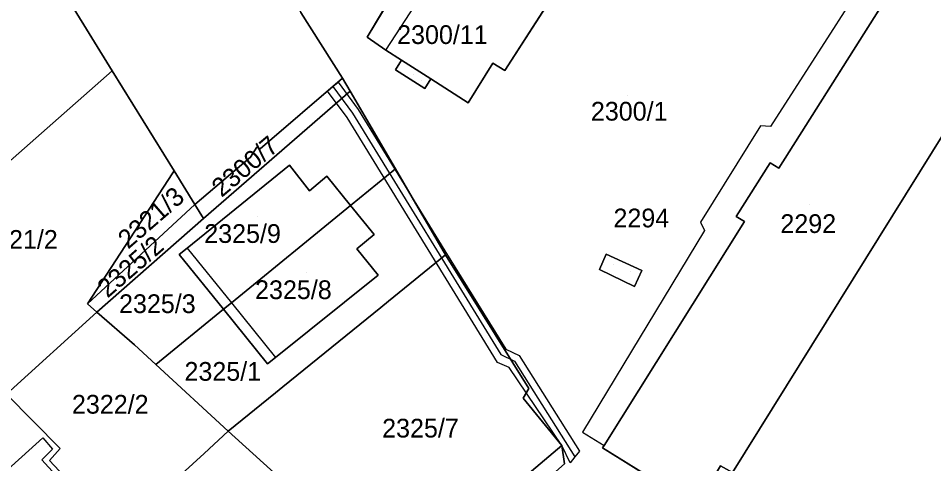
# Model space of a CAD drawing. Extents: x -263423 to -261326, y -1240067 to -1237864.
# Drawn here: x -262541.1 to -262443.4, y -1238951 to -1238903.5 of the extents above; entities that cross this region are included whole.
import ezdxf

# ---------------------------------------------------------------- set-up
doc = ezdxf.new("R2010")
doc.units = 0
for name, color, linetype in [('body_kn', 7, 'Continuous'), ('kladpar_druhypozemkov', 7, 'Continuous'), ('kladpar_hranice', 7, 'Continuous'), ('kladpar_parcelnecisla', 7, 'Continuous'), ('kladpar_plochy', 7, 'Continuous'), ('kladpar_sipky', 7, 'Continuous'), ('tarchy_linie', 7, 'Continuous'), ('zappar_hrandruhpozemk', 7, 'Continuous'), ('znacky', 7, 'Continuous')]:
    doc.layers.add(name, color=color, linetype=linetype)

msp = doc.modelspace()

# ---------------------------------------------------------------- linework, layer by layer
at = {"layer": 'body_kn'}
for p, q in [((-262503.81, -1238905.5), (-262503.81, -1238905.5)), ((-262501.82, -1238906.87), (-262501.82, -1238906.87)), ((-262501.82, -1238906.87), (-262501.82, -1238906.87)), ((-262500.14, -1238907.95), (-262500.14, -1238907.95)), ((-262490.4, -1238908.28), (-262490.4, -1238908.28)), ((-262531.05, -1238909.07), (-262531.05, -1238909.07)), ((-262531.05, -1238909.07), (-262531.05, -1238909.07)), ((-262500.79, -1238908.98), (-262500.79, -1238908.98)), ((-262489.14, -1238909.05), (-262489.14, -1238909.05)), ((-262507.48, -1238910.76), (-262507.48, -1238910.76)), ((-262507.48, -1238910.76), (-262507.48, -1238910.76)), ((-262506.92, -1238910.29), (-262506.92, -1238910.29)), ((-262506.44, -1238909.87), (-262506.44, -1238909.87)), ((-262497.02, -1238909.95), (-262497.02, -1238909.95)), ((-262497.02, -1238909.95), (-262497.02, -1238909.95)), ((-262508.04, -1238911.24), (-262508.04, -1238911.24)), ((-262505.65, -1238911.24), (-262505.65, -1238911.24)), ((-262505.65, -1238911.24), (-262505.65, -1238911.24)), ((-262497.67, -1238910.96), (-262497.67, -1238910.96)), ((-262493.05, -1238912.5), (-262493.05, -1238912.5)), ((-262505.38, -1238913.59), (-262505.38, -1238913.59)), ((-262504.79, -1238913.2), (-262504.79, -1238913.2)), ((-262505.96, -1238914.08), (-262505.96, -1238914.08)), ((-262461.85, -1238914.97), (-262461.85, -1238914.97)), ((-262460.77, -1238915.04), (-262460.77, -1238915.04)), ((-262515.58, -1238917.22), (-262515.58, -1238917.22)), ((-262515.24, -1238917.43), (-262515.24, -1238917.43)), ((-262516.28, -1238918.32), (-262516.28, -1238918.32)), ((-262512.11, -1238919.17), (-262512.11, -1238919.17)), ((-262500.81, -1238919.55), (-262500.81, -1238919.55)), ((-262460.81, -1238918.91), (-262460.81, -1238918.91)), ((-262459.87, -1238919.49), (-262459.87, -1238919.49)), ((-262524.57, -1238919.99), (-262524.57, -1238919.99)), ((-262524.57, -1238919.99), (-262524.57, -1238919.99)), ((-262524.42, -1238919.78), (-262524.42, -1238919.78)), ((-262508.13, -1238920.33), (-262508.13, -1238920.33)), ((-262509.98, -1238921.89), (-262509.98, -1238921.89)), ((-262522.2, -1238923.37), (-262522.2, -1238923.37)), ((-262522.2, -1238923.37), (-262522.2, -1238923.37)), ((-262505.6, -1238923.46), (-262505.6, -1238923.46)), ((-262499.05, -1238922.93), (-262499.05, -1238922.93)), ((-262521.29, -1238924.87), (-262521.29, -1238924.87)), ((-262468.24, -1238925.25), (-262468.24, -1238925.25)), ((-262464.43, -1238924.65), (-262464.43, -1238924.65)), ((-262463.54, -1238925.16), (-262463.54, -1238925.16)), ((-262467.81, -1238926.15), (-262467.81, -1238926.15)), ((-262503.08, -1238926.57), (-262503.08, -1238926.57)), ((-262523.04, -1238928.01), (-262523.04, -1238928.01)), ((-262523.04, -1238928.01), (-262523.04, -1238928.01)), ((-262504.94, -1238928.11), (-262504.94, -1238928.11)), ((-262495.53, -1238928.3), (-262495.53, -1238928.3)), ((-262523.9, -1238928.7), (-262523.9, -1238928.7)), ((-262523.9, -1238928.7), (-262523.9, -1238928.7)), ((-262495.47, -1238928.73), (-262495.47, -1238928.73)), ((-262478.3, -1238928.66), (-262478.3, -1238928.66)), ((-262479.02, -1238930.31), (-262479.02, -1238930.31)), ((-262502.66, -1238930.89), (-262502.66, -1238930.89)), ((-262474.51, -1238930.4), (-262474.51, -1238930.4)), ((-262474.51, -1238930.4), (-262474.51, -1238930.4)), ((-262475.29, -1238932.11), (-262475.29, -1238932.11)), ((-262533.67, -1238933.95), (-262533.67, -1238933.95)), ((-262518.31, -1238933.86), (-262518.31, -1238933.86)), ((-262501.55, -1238933.67), (-262501.55, -1238933.67)), ((-262532.68, -1238934.85), (-262532.68, -1238934.85)), ((-262519.17, -1238934.55), (-262519.17, -1238934.55)), ((-262519.17, -1238934.55), (-262519.17, -1238934.55)), ((-262502.38, -1238934.34), (-262502.38, -1238934.34)), ((-262528.65, -1238938.34), (-262528.65, -1238938.34)), ((-262528.65, -1238938.34), (-262528.65, -1238938.34)), ((-262489.04, -1238938.79), (-262489.04, -1238938.79)), ((-262513.6, -1238939.69), (-262513.6, -1238939.69)), ((-262489.54, -1238939.39), (-262489.54, -1238939.39)), ((-262488.11, -1238940.09), (-262488.11, -1238940.09)), ((-262487.59, -1238939.47), (-262487.59, -1238939.47)), ((-262526.37, -1238940.44), (-262526.37, -1238940.44)), ((-262514.46, -1238940.38), (-262514.46, -1238940.38)), ((-262489.92, -1238940.23), (-262489.92, -1238940.23)), ((-262488.66, -1238940.77), (-262488.66, -1238940.77)), ((-262512.81, -1238942.82), (-262512.81, -1238942.82)), ((-262486.56, -1238943.02), (-262486.56, -1238943.02)), ((-262513.62, -1238943.48), (-262513.62, -1238943.48)), ((-262487.19, -1238944.03), (-262487.19, -1238944.03)), ((-262518.65, -1238947.57), (-262518.65, -1238947.57)), ((-262518.65, -1238947.57), (-262518.65, -1238947.57)), ((-262480.85, -1238947.66), (-262480.85, -1238947.66)), ((-262538.42, -1238948.26), (-262538.42, -1238948.26)), ((-262537.41, -1238949.47), (-262537.41, -1238949.47)), ((-262536.59, -1238949.41), (-262536.59, -1238949.41)), ((-262483.05, -1238949.1), (-262483.05, -1238949.1)), ((-262481.16, -1238949.69), (-262481.16, -1238949.69)), ((-262478.71, -1238949.33), (-262478.71, -1238949.33)), ((-262478.52, -1238949.08), (-262478.52, -1238949.08)), ((-262538.56, -1238950.61), (-262538.56, -1238950.61)), ((-262537.74, -1238950.68), (-262537.74, -1238950.68)), ((-262521.21, -1238949.96), (-262521.21, -1238949.96)), ((-262481.65, -1238950.29), (-262481.65, -1238950.29)), ((-262482.16, -1238950.93), (-262482.16, -1238950.93)), ((-262482.16, -1238950.93), (-262482.16, -1238950.93))]:
    msp.add_line(p, q, dxfattribs=at)
at = {"layer": 'kladpar_druhypozemkov'}
for p, q in [((-262498.88, -1238909.52), (-262498.88, -1238909.52)), ((-262476.05, -1238911.7), (-262476.05, -1238911.7)), ((-262512.59, -1238916.51), (-262512.59, -1238916.51)), ((-262524.52, -1238922.04), (-262524.52, -1238922.04)), ((-262456.65, -1238923.4), (-262456.65, -1238923.4)), ((-262515.48, -1238924.62), (-262515.48, -1238924.62)), ((-262540.22, -1238926.24), (-262540.22, -1238926.24)), ((-262524.79, -1238927.3), (-262524.79, -1238927.3)), ((-262477.55, -1238929.8), (-262477.55, -1238929.8)), ((-262510.3, -1238930.62), (-262510.3, -1238930.62)), ((-262525.43, -1238932.59), (-262525.43, -1238932.59)), ((-262519.77, -1238940.22), (-262519.77, -1238940.22)), ((-262530.03, -1238943.59), (-262530.03, -1238943.59)), ((-262497.33, -1238946.29), (-262497.33, -1238946.29))]:
    msp.add_line(p, q, dxfattribs=at)
at = {"layer": 'kladpar_hranice'}
for points in [[(-262481.37, -1238869.54), (-262478.35, -1238871.47), (-262478.92, -1238871.65), (-262479.5, -1238872.22), (-262479.88, -1238872.92), (-262471.06, -1238878.44), (-262473.9, -1238882.85), (-262472.82, -1238883.5), (-262478.24, -1238892.27), (-262479.51, -1238891.5), (-262484.73, -1238899.7), (-262483.6, -1238900.47), (-262489.14, -1238909.05), (-262490.4, -1238908.28), (-262493.05, -1238912.5), (-262497.02, -1238909.95), (-262500.14, -1238907.95), (-262501.82, -1238906.87), (-262503.81, -1238905.5), (-262493.88, -1238888.85), (-262481.37, -1238869.54)], [(-262521.71, -1238885.37), (-262520.5, -1238887.33), (-262518.62, -1238890.45), (-262516.8, -1238893.33), (-262514.92, -1238896.39), (-262512.91, -1238899.59), (-262510.9, -1238902.84), (-262506.44, -1238909.87), (-262515.24, -1238917.43), (-262515.58, -1238917.22), (-262516.28, -1238918.32), (-262522.2, -1238923.37), (-262524.42, -1238919.78), (-262531.05, -1238909.07), (-262540, -1238894.49), (-262539.54, -1238894.22), (-262534.15, -1238890.94), (-262534.38, -1238890.55), (-262529.37, -1238887.58), (-262528.39, -1238889.27), (-262522.33, -1238885.73), (-262521.71, -1238885.37)], [(-262493.88, -1238888.85), (-262503.81, -1238905.5), (-262501.82, -1238906.87), (-262500.14, -1238907.95), (-262500.79, -1238908.98), (-262497.67, -1238910.96), (-262497.02, -1238909.95), (-262493.05, -1238912.5), (-262490.4, -1238908.28), (-262489.14, -1238909.05), (-262483.6, -1238900.47)], [(-262541.09, -1238892.85), (-262540.65, -1238893.48), (-262540.27, -1238894.06), (-262540, -1238894.49), (-262531.05, -1238909.07), (-262554.9, -1238930.13), (-262572.46, -1238945.67), (-262578.37, -1238937.55), (-262563.58, -1238926.72), (-262559.89, -1238924.07), (-262562.65, -1238920.3), (-262552.44, -1238911.21), (-262556.85, -1238906.92), (-262554.94, -1238905.34), (-262541.09, -1238892.85)], [(-262444.64, -1238895.32), (-262435.69, -1238900.72), (-262436.27, -1238901.73), (-262435.26, -1238902.37), (-262437.26, -1238905.78), (-262436.38, -1238906.29), (-262464.84, -1238951.98), (-262466.1, -1238951.27), (-262468.1, -1238954.61), (-262469.3, -1238953.91), (-262469.82, -1238954.85), (-262478.71, -1238949.33), (-262478.52, -1238949.08), (-262463.54, -1238925.16), (-262464.43, -1238924.65), (-262460.81, -1238918.91), (-262459.87, -1238919.49), (-262444.64, -1238895.32)], [(-262437.26, -1238905.78), (-262435.26, -1238902.37), (-262436.27, -1238901.73), (-262435.69, -1238900.72), (-262444.64, -1238895.32), (-262459.87, -1238919.49), (-262460.81, -1238918.91), (-262464.43, -1238924.65), (-262463.54, -1238925.16), (-262478.52, -1238949.08), (-262478.71, -1238949.33), (-262469.82, -1238954.85), (-262469.3, -1238953.91), (-262468.1, -1238954.61), (-262466.1, -1238951.27), (-262464.84, -1238951.98), (-262436.38, -1238906.29), (-262437.26, -1238905.78)], [(-262482.75, -1238951.04), (-262483.05, -1238949.1), (-262487.19, -1238944.03), (-262486.56, -1238943.02), (-262495.47, -1238928.73), (-262500.81, -1238919.55), (-262505.65, -1238911.24), (-262506.44, -1238909.87), (-262510.9, -1238902.84)], [(-262497.02, -1238909.95), (-262497.67, -1238910.96), (-262500.79, -1238908.98), (-262500.14, -1238907.95), (-262497.02, -1238909.95)], [(-262531.05, -1238909.07), (-262524.42, -1238919.78), (-262524.57, -1238919.99), (-262533.67, -1238933.95), (-262532.68, -1238934.85), (-262542.31, -1238943.61), (-262554.9, -1238930.13), (-262531.05, -1238909.07)], [(-262505.65, -1238911.24), (-262521.29, -1238924.87), (-262522.2, -1238923.37), (-262516.28, -1238918.32), (-262515.58, -1238917.22), (-262515.24, -1238917.43), (-262506.44, -1238909.87), (-262505.65, -1238911.24)], [(-262505.65, -1238911.24), (-262500.81, -1238919.55), (-262505.6, -1238923.46), (-262508.13, -1238920.33), (-262509.98, -1238921.89), (-262512.11, -1238919.17), (-262523.04, -1238928.01), (-262523.9, -1238928.7), (-262519.17, -1238934.55), (-262526.37, -1238940.44), (-262528.65, -1238938.34), (-262532.68, -1238934.85), (-262521.29, -1238924.87), (-262505.65, -1238911.24)], [(-262518.65, -1238947.57), (-262526.37, -1238940.44), (-262519.17, -1238934.55), (-262514.46, -1238940.38), (-262513.6, -1238939.69), (-262502.66, -1238930.89), (-262504.94, -1238928.11), (-262503.08, -1238926.57), (-262505.6, -1238923.46), (-262500.81, -1238919.55), (-262495.47, -1238928.73), (-262501.55, -1238933.67), (-262502.38, -1238934.34), (-262512.81, -1238942.82), (-262513.62, -1238943.48), (-262518.65, -1238947.57)], [(-262523.9, -1238928.7), (-262523.04, -1238928.01), (-262512.11, -1238919.17), (-262509.98, -1238921.89), (-262508.13, -1238920.33), (-262505.6, -1238923.46), (-262518.31, -1238933.86), (-262519.17, -1238934.55), (-262523.9, -1238928.7)], [(-262524.57, -1238919.99), (-262524.42, -1238919.78), (-262522.2, -1238923.37), (-262533.67, -1238933.95), (-262524.57, -1238919.99)], [(-262522.2, -1238923.37), (-262521.29, -1238924.87), (-262532.68, -1238934.85), (-262533.67, -1238933.95), (-262522.2, -1238923.37)], [(-262519.17, -1238934.55), (-262518.31, -1238933.86), (-262505.6, -1238923.46), (-262503.08, -1238926.57), (-262504.94, -1238928.11), (-262502.66, -1238930.89), (-262513.6, -1238939.69), (-262514.46, -1238940.38), (-262519.17, -1238934.55)], [(-262518.65, -1238947.57), (-262513.62, -1238943.48), (-262512.81, -1238942.82), (-262502.38, -1238934.34), (-262501.55, -1238933.67), (-262495.47, -1238928.73), (-262486.56, -1238943.02), (-262487.19, -1238944.03), (-262483.05, -1238949.1), (-262500.57, -1238963.93), (-262518.65, -1238947.57)], [(-262474.51, -1238930.4), (-262475.29, -1238932.11), (-262479.02, -1238930.31), (-262478.3, -1238928.66), (-262474.51, -1238930.4)], [(-262474.51, -1238930.4), (-262478.3, -1238928.66), (-262479.02, -1238930.31), (-262475.29, -1238932.11), (-262474.51, -1238930.4)], [(-262528.65, -1238938.34), (-262526.37, -1238940.44), (-262518.65, -1238947.57), (-262521.21, -1238949.96), (-262530.5, -1238958.42), (-262537.74, -1238950.68), (-262536.59, -1238949.41), (-262542.31, -1238943.61), (-262532.68, -1238934.85), (-262528.65, -1238938.34)], [(-262542.31, -1238943.61), (-262536.59, -1238949.41), (-262537.74, -1238950.68), (-262530.5, -1238958.42), (-262542.3, -1238969.03), (-262543.58, -1238969.65), (-262544.79, -1238970.79), (-262544.66, -1238971.05), (-262551.24, -1238976.91), (-262563.49, -1238987.9), (-262578.12, -1238975.52), (-262563.57, -1238962.46), (-262542.31, -1238943.61)], [(-262542.3, -1238969.03), (-262530.5, -1238958.42), (-262521.21, -1238949.96), (-262518.65, -1238947.57), (-262500.57, -1238963.93), (-262498.9, -1238965.25), (-262518.66, -1238981.14), (-262520.51, -1238982.85), (-262528.55, -1238989.79), (-262528.93, -1238989.4), (-262529.68, -1238987.87), (-262537.51, -1238972.68), (-262540.01, -1238967.83), (-262542.3, -1238969.03)], [(-262500.57, -1238963.93), (-262483.05, -1238949.1), (-262482.75, -1238951.04), (-262497.45, -1238964.08), (-262498.9, -1238965.25), (-262500.57, -1238963.93)]]:
    msp.add_lwpolyline(points, dxfattribs=at)
at = {"layer": 'kladpar_plochy'}
for p, q in [((-262493.88, -1238888.85), (-262503.81, -1238905.5)), ((-262444.64, -1238895.32), (-262459.87, -1238919.49)), ((-262489.14, -1238909.05), (-262483.6, -1238900.47)), ((-262506.44, -1238909.87), (-262510.9, -1238902.84)), ((-262503.81, -1238905.5), (-262501.82, -1238906.87)), ((-262501.82, -1238906.87), (-262500.14, -1238907.95)), ((-262464.84, -1238951.98), (-262436.38, -1238906.29)), ((-262500.14, -1238907.95), (-262500.79, -1238908.98)), ((-262493.05, -1238912.5), (-262490.4, -1238908.28)), ((-262490.4, -1238908.28), (-262489.14, -1238909.05)), ((-262500.79, -1238908.98), (-262497.67, -1238910.96)), ((-262505.65, -1238911.24), (-262506.44, -1238909.87)), ((-262497.67, -1238910.96), (-262497.02, -1238909.95)), ((-262497.02, -1238909.95), (-262493.05, -1238912.5)), ((-262500.81, -1238919.55), (-262505.65, -1238911.24)), ((-262495.47, -1238928.73), (-262500.81, -1238919.55)), ((-262460.81, -1238918.91), (-262464.43, -1238924.65)), ((-262459.87, -1238919.49), (-262460.81, -1238918.91)), ((-262463.54, -1238925.16), (-262478.52, -1238949.08)), ((-262464.43, -1238924.65), (-262463.54, -1238925.16)), ((-262486.56, -1238943.02), (-262495.47, -1238928.73)), ((-262478.3, -1238928.66), (-262479.02, -1238930.31)), ((-262474.51, -1238930.4), (-262478.3, -1238928.66)), ((-262479.02, -1238930.31), (-262475.29, -1238932.11)), ((-262475.29, -1238932.11), (-262474.51, -1238930.4)), ((-262487.19, -1238944.03), (-262486.56, -1238943.02)), ((-262483.05, -1238949.1), (-262487.19, -1238944.03)), ((-262482.75, -1238951.04), (-262483.05, -1238949.1)), ((-262478.52, -1238949.08), (-262478.71, -1238949.33)), ((-262478.71, -1238949.33), (-262469.82, -1238954.85))]:
    msp.add_line(p, q, dxfattribs=at)
for points in [[(-262481.37, -1238869.54), (-262478.35, -1238871.47), (-262478.92, -1238871.65), (-262479.5, -1238872.22), (-262479.88, -1238872.92), (-262471.06, -1238878.44), (-262473.9, -1238882.85), (-262472.82, -1238883.5), (-262478.24, -1238892.27), (-262479.51, -1238891.5), (-262484.73, -1238899.7), (-262483.6, -1238900.47), (-262489.14, -1238909.05), (-262490.4, -1238908.28), (-262493.05, -1238912.5), (-262497.02, -1238909.95), (-262500.14, -1238907.95), (-262501.82, -1238906.87), (-262503.81, -1238905.5), (-262493.88, -1238888.85)], [(-262521.71, -1238885.37), (-262520.5, -1238887.33), (-262518.62, -1238890.45), (-262516.8, -1238893.33), (-262514.92, -1238896.39), (-262512.91, -1238899.59), (-262510.9, -1238902.84), (-262506.44, -1238909.87), (-262515.24, -1238917.43), (-262515.58, -1238917.22), (-262516.28, -1238918.32), (-262522.2, -1238923.37), (-262524.42, -1238919.78), (-262531.05, -1238909.07), (-262540, -1238894.49), (-262539.54, -1238894.22), (-262534.15, -1238890.94), (-262534.38, -1238890.55), (-262529.37, -1238887.58), (-262528.39, -1238889.27), (-262522.33, -1238885.73)], [(-262541.09, -1238892.85), (-262540.65, -1238893.48), (-262540.27, -1238894.06), (-262540, -1238894.49), (-262531.05, -1238909.07), (-262554.9, -1238930.13), (-262572.46, -1238945.67), (-262578.37, -1238937.55), (-262563.58, -1238926.72), (-262559.89, -1238924.07), (-262562.65, -1238920.3), (-262552.44, -1238911.21), (-262556.85, -1238906.92), (-262554.94, -1238905.34)], [(-262444.64, -1238895.32), (-262435.69, -1238900.72), (-262436.27, -1238901.73), (-262435.26, -1238902.37), (-262437.26, -1238905.78), (-262436.38, -1238906.29), (-262464.84, -1238951.98), (-262466.1, -1238951.27), (-262468.1, -1238954.61), (-262469.3, -1238953.91), (-262469.82, -1238954.85), (-262478.71, -1238949.33), (-262478.52, -1238949.08), (-262463.54, -1238925.16), (-262464.43, -1238924.65), (-262460.81, -1238918.91), (-262459.87, -1238919.49)], [(-262497.02, -1238909.95), (-262497.67, -1238910.96), (-262500.79, -1238908.98), (-262500.14, -1238907.95)], [(-262531.05, -1238909.07), (-262524.42, -1238919.78), (-262524.57, -1238919.99), (-262533.67, -1238933.95), (-262532.68, -1238934.85), (-262542.31, -1238943.61), (-262554.9, -1238930.13)], [(-262505.65, -1238911.24), (-262521.29, -1238924.87), (-262522.2, -1238923.37), (-262516.28, -1238918.32), (-262515.58, -1238917.22), (-262515.24, -1238917.43), (-262506.44, -1238909.87)], [(-262505.65, -1238911.24), (-262500.81, -1238919.55), (-262505.6, -1238923.46), (-262508.13, -1238920.33), (-262509.98, -1238921.89), (-262512.11, -1238919.17), (-262523.04, -1238928.01), (-262523.9, -1238928.7), (-262519.17, -1238934.55), (-262526.37, -1238940.44), (-262528.65, -1238938.34), (-262532.68, -1238934.85), (-262521.29, -1238924.87)], [(-262518.65, -1238947.57), (-262526.37, -1238940.44), (-262519.17, -1238934.55), (-262514.46, -1238940.38), (-262513.6, -1238939.69), (-262502.66, -1238930.89), (-262504.94, -1238928.11), (-262503.08, -1238926.57), (-262505.6, -1238923.46), (-262500.81, -1238919.55), (-262495.47, -1238928.73), (-262501.55, -1238933.67), (-262502.38, -1238934.34), (-262512.81, -1238942.82), (-262513.62, -1238943.48)], [(-262523.9, -1238928.7), (-262523.04, -1238928.01), (-262512.11, -1238919.17), (-262509.98, -1238921.89), (-262508.13, -1238920.33), (-262505.6, -1238923.46), (-262518.31, -1238933.86), (-262519.17, -1238934.55)], [(-262524.57, -1238919.99), (-262524.42, -1238919.78), (-262522.2, -1238923.37), (-262533.67, -1238933.95)], [(-262522.2, -1238923.37), (-262521.29, -1238924.87), (-262532.68, -1238934.85), (-262533.67, -1238933.95)], [(-262519.17, -1238934.55), (-262518.31, -1238933.86), (-262505.6, -1238923.46), (-262503.08, -1238926.57), (-262504.94, -1238928.11), (-262502.66, -1238930.89), (-262513.6, -1238939.69), (-262514.46, -1238940.38)], [(-262518.65, -1238947.57), (-262513.62, -1238943.48), (-262512.81, -1238942.82), (-262502.38, -1238934.34), (-262501.55, -1238933.67), (-262495.47, -1238928.73), (-262486.56, -1238943.02), (-262487.19, -1238944.03), (-262483.05, -1238949.1), (-262500.57, -1238963.93)], [(-262474.51, -1238930.4), (-262475.29, -1238932.11), (-262479.02, -1238930.31), (-262478.3, -1238928.66)], [(-262528.65, -1238938.34), (-262526.37, -1238940.44), (-262518.65, -1238947.57), (-262521.21, -1238949.96), (-262530.5, -1238958.42), (-262537.74, -1238950.68), (-262536.59, -1238949.41), (-262542.31, -1238943.61), (-262532.68, -1238934.85)], [(-262542.31, -1238943.61), (-262536.59, -1238949.41), (-262537.74, -1238950.68), (-262530.5, -1238958.42), (-262542.3, -1238969.03), (-262543.58, -1238969.65), (-262544.79, -1238970.79), (-262544.66, -1238971.05), (-262551.24, -1238976.91), (-262563.49, -1238987.9), (-262578.12, -1238975.52), (-262563.57, -1238962.46)], [(-262542.3, -1238969.03), (-262530.5, -1238958.42), (-262521.21, -1238949.96), (-262518.65, -1238947.57), (-262500.57, -1238963.93), (-262498.9, -1238965.25), (-262518.66, -1238981.14), (-262520.51, -1238982.85), (-262528.55, -1238989.79), (-262528.93, -1238989.4), (-262529.68, -1238987.87), (-262537.51, -1238972.68), (-262540.01, -1238967.83)], [(-262500.57, -1238963.93), (-262483.05, -1238949.1), (-262482.75, -1238951.04), (-262497.45, -1238964.08), (-262498.9, -1238965.25)]]:
    msp.add_lwpolyline(points, close=True, dxfattribs=at)
at = {"layer": 'kladpar_sipky'}
for p, q in [((-262497.98, -1238910.07), (-262497.98, -1238910.07)), ((-262475.7, -1238930.49), (-262475.7, -1238930.49))]:
    msp.add_line(p, q, dxfattribs=at)
at = {"layer": 'tarchy_linie'}
for points in [[(-262482.16, -1238950.93), (-262483.05, -1238949.1), (-262488.66, -1238940.77), (-262489.92, -1238940.23), (-262505.96, -1238914.08), (-262508.04, -1238911.24), (-262507.48, -1238910.76), (-262506.92, -1238910.29), (-262504.79, -1238913.2), (-262495.53, -1238928.3), (-262489.04, -1238938.79), (-262487.59, -1238939.47), (-262481.16, -1238949.69), (-262481.65, -1238950.29), (-262482.16, -1238950.93)], [(-262507.48, -1238910.76), (-262505.38, -1238913.59), (-262489.54, -1238939.39), (-262488.11, -1238940.09), (-262481.65, -1238950.29)]]:
    msp.add_lwpolyline(points, dxfattribs=at)
at = {"layer": 'zappar_hrandruhpozemk'}
for p, q in [((-262501.82, -1238906.87), (-262479.88, -1238872.92)), ((-262461.85, -1238914.97), (-262468.24, -1238925.25)), ((-262566.12, -1238973.19), (-262538.42, -1238948.26))]:
    msp.add_line(p, q, dxfattribs=at)
for points in [[(-262446.45, -1238891.82), (-262446.39, -1238892.33), (-262446.52, -1238892.77), (-262460.77, -1238915.04), (-262461.85, -1238914.97)], [(-262468.24, -1238925.25), (-262467.81, -1238926.15), (-262480.85, -1238947.66), (-262478.52, -1238949.08)], [(-262523.04, -1238928.01), (-262518.31, -1238933.86), (-262513.6, -1238939.69)], [(-262538.42, -1238948.26), (-262537.41, -1238949.47), (-262538.56, -1238950.61), (-262531.57, -1238958.29)]]:
    msp.add_lwpolyline(points, dxfattribs=at)
at = {"layer": 'znacky'}
msp.add_line((-262499.05, -1238922.93), (-262499.05, -1238922.93), dxfattribs=at)

# ---------------------------------------------------------------- texts
at = {"layer": 'kladpar_parcelnecisla'}
for s, p in [('2300/11', (-262500.624, -1238906.22)), ('2300/1', (-262479.943, -1238914.4)), ('2294', (-262477.533, -1238925.8)), ('2292', (-262459.72, -1238926.4)), ('2325/9', (-262521.211, -1238927.46)), ('2321/2', (-262545.023, -1238928.09)), ('2325/8', (-262515.784, -1238933.46)), ('2325/3', (-262530.303, -1238934.95)), ('2325/1', (-262523.321, -1238942.18)), ('2322/2', (-262535.329, -1238945.69)), ('2325/7', (-262502.224, -1238948.24))]:
    msp.add_text(s, height=2, dxfattribs=at).set_placement(p)
for s, rotation, p in [('2300/7', 40, (-262519.359, -1238922.665)), ('2321/3', 41, (-262529.331, -1238928.186)), ('2325/2', 41, (-262531.529, -1238933.41))]:
    msp.add_text(s, height=2, rotation=rotation, dxfattribs=at).set_placement(p)

doc.saveas('drawing.dxf')
